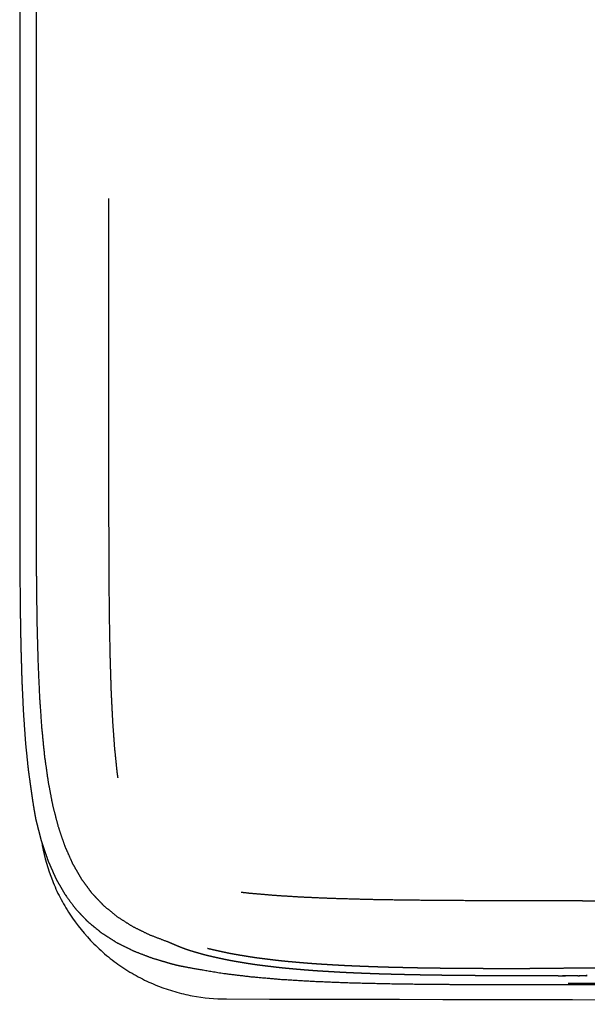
# Model space of a CAD drawing. Header units: millimetres. Extents: x -31695 to -21550, y -3481 to 7253.
# Tile 549 of 656: x -30212 to -30055, y 4725 to 4998. Entities that reach past the tile are written whole.
import ezdxf

# ---------------------------------------------------------------- set-up
doc = ezdxf.new("R2010")
doc.units = ezdxf.units.MM
doc.layers.add('2d', color=7, linetype='Continuous', true_color=0x000000)

msp = doc.modelspace()

# ---------------------------------------------------------------- linework, layer by layer
at = {"layer": '2d'}
for points, degree, knots in [([(-30195.22, 5561.54), (-30196.07, 5560.54), (-30198.26, 5557.23), (-30199.72, 5555.06), (-30200.99, 5552.68), (-30202.26, 5550.31), (-30203.35, 5547.71), (-30204.44, 5545.11), (-30205.36, 5542.27), (-30206.28, 5539.42), (-30207.04, 5536.33), (-30207.81, 5533.23), (-30207.73, 5533.17), (-30207.66, 5533.1), (-30208.28, 5529.74), (-30208.91, 5526.37), (-30209.41, 5522.72), (-30209.92, 5519.07), (-30210.31, 5515.11), (-30210.7, 5511.16), (-30210.99, 5506.89), (-30211.28, 5502.62), (-30211.49, 5498.02), (-30211.7, 5493.42), (-30211.84, 5488.47), (-30211.99, 5483.52), (-30212.07, 5478.21), (-30212.15, 5472.9), (-30212.2, 5467.21), (-30212.24, 5461.53), (-30212.26, 5455.45), (-30212.27, 5449.37), (-30212.27, 5442.88), (-30212.27, 5436.4), (-30212.27, 5429.5), (-30212.27, 5422.6), (-30212.27, 5415.3), (-30212.27, 5408), (-30212.27, 5400.34), (-30212.27, 5392.67), (-30212.27, 5384.67), (-30212.27, 5376.67), (-30212.27, 5368.35), (-30212.27, 5360.03), (-30212.27, 5351.43), (-30212.27, 5342.83), (-30212.27, 5333.97), (-30212.27, 5325.11), (-30212.27, 5316.02), (-30212.27, 5306.93), (-30212.27, 5297.64), (-30212.27, 5288.34), (-30212.27, 5278.87), (-30212.27, 5269.41), (-30212.27, 5259.79), (-30212.27, 5250.17), (-30212.27, 5240.44), (-30212.27, 5230.7), (-30212.27, 5220.87), (-30212.27, 5211.04), (-30212.27, 5201.14), (-30212.27, 5191.25), (-30212.27, 5181.31), (-30212.27, 5171.38), (-30212.27, 5161.43), (-30212.27, 5151.49), (-30212.27, 5141.56), (-30212.27, 5131.63), (-30212.27, 5121.74), (-30212.27, 5111.85), (-30212.27, 5102.03), (-30212.27, 5092.21), (-30212.27, 5082.48), (-30212.27, 5072.74), (-30212.27, 5063.12), (-30212.27, 5053.51), (-30212.27, 5044.02), (-30212.27, 5034.54), (-30212.27, 5025.23), (-30212.27, 5015.91), (-30212.27, 5006.78), (-30212.27, 4997.64), (-30212.27, 4988.72), (-30212.27, 4979.8), (-30212.27, 4971.12), (-30212.27, 4962.44), (-30212.27, 4954.01), (-30212.27, 4945.59), (-30212.27, 4937.45), (-30212.27, 4929.31), (-30212.27, 4921.47), (-30212.27, 4913.64), (-30212.27, 4906.14), (-30212.27, 4898.64), (-30212.27, 4891.5), (-30212.27, 4884.36), (-30212.27, 4877.6), (-30212.27, 4870.84), (-30212.27, 4864.48), (-30212.27, 4858.12), (-30212.26, 4852.15), (-30212.24, 4846.18), (-30212.2, 4840.6), (-30212.15, 4835.01), (-30212.07, 4829.79), (-30211.98, 4824.57), (-30211.84, 4819.71), (-30211.7, 4814.85), (-30211.49, 4810.33), (-30211.28, 4805.81), (-30210.99, 4801.63), (-30210.7, 4797.44), (-30210.31, 4793.57), (-30209.91, 4789.71), (-30209.41, 4786.14), (-30208.44, 4779.18), (-30207.81, 4775.91), (-30207.04, 4772.93), (-30206.27, 4769.94), (-30205.35, 4767.23), (-30204.43, 4764.51), (-30203.34, 4762.05), (-30202.26, 4759.59), (-30200.99, 4757.38), (-30199.72, 4755.16), (-30198.25, 4753.18), (-30196.79, 4751.2), (-30195.12, 4749.43), (-30193.44, 4747.67), (-30191.55, 4746.11), (-30189.65, 4744.56), (-30187.52, 4743.2), (-30185.38, 4741.83), (-30183, 4740.65), (-30180.62, 4739.47), (-30177.97, 4738.46), (-30175.32, 4737.45), (-30172.4, 4736.6), (-30169.47, 4735.74), (-30166.26, 4735.03), (-30155.86, 4733.29), (-30152.02, 4732.83), (-30148.18, 4732.36), (-30144.01, 4732), (-30139.84, 4731.63), (-30135.32, 4731.36), (-30130.8, 4731.09), (-30125.92, 4730.89), (-30121.04, 4730.7), (-30115.79, 4730.57), (-30110.54, 4730.44), (-30104.9, 4730.36), (-30099.26, 4730.28), (-30093.22, 4730.24), (-30087.18, 4730.2), (-30080.72, 4730.18), (-30074.27, 4730.17), (-30067.38, 4730.17), (-30060.5, 4730.17), (-30053.18, 4730.17), (-30045.86, 4730.17), (-30038.13, 4730.17), (-30030.41, 4730.17), (-30022.3, 4730.17), (-30014.2, 4730.17), (-30005.76, 4730.17), (-29997.31, 4730.17), (-29988.56, 4730.17), (-29979.8, 4730.17), (-29970.78, 4730.17), (-29961.75, 4730.17), (-29952.47, 4730.17), (-29943.2, 4730.18), (-29933.72, 4730.18), (-29924.24, 4730.18), (-29914.59, 4730.18), (-29904.93, 4730.18), (-29895.14, 4730.18), (-29885.34, 4730.18), (-29875.43, 4730.18), (-29865.53, 4730.18), (-29855.55, 4730.18), (-29845.56, 4730.18), (-29835.54, 4730.18), (-29825.52, 4730.18), (-29815.49, 4730.18), (-29805.46, 4730.18), (-29795.45, 4730.18), (-29785.44, 4730.18), (-29775.49, 4730.18), (-29765.54, 4730.18), (-29755.68, 4730.18), (-29745.82, 4730.18), (-29736.07, 4730.18), (-29726.32, 4730.18), (-29716.69, 4730.18), (-29707.06, 4730.18), (-29697.57, 4730.18), (-29688.08, 4730.18), (-29678.75, 4730.18), (-29669.42, 4730.18), (-29660.26, 4730.18), (-29651.1, 4730.18), (-29642.13, 4730.18), (-29633.16, 4730.18), (-29624.39, 4730.18), (-29615.63, 4730.18), (-29607.08, 4730.18), (-29598.54, 4730.18), (-29590.23, 4730.17), (-29581.92, 4730.17), (-29573.87, 4730.17), (-29565.81, 4730.17), (-29558.03, 4730.17), (-29550.25, 4730.17), (-29542.75, 4730.17), (-29535.25, 4730.17), (-29528.05, 4730.17), (-29520.86, 4730.17), (-29515.06, 4730.17), (-29509.27, 4730.17)], 2, [-72.510158, -72.510158, -72.510158, -72, -70, -70, -69, -69, -68, -68, -67, -67, -66, -66, -65, -65, -64, -64, -63, -63, -62, -62, -61, -61, -60, -60, -59, -59, -58, -58, -57, -57, -56, -56, -55, -55, -54, -54, -53, -53, -52, -52, -51, -51, -50, -50, -49, -49, -48, -48, -47, -47, -46, -46, -45, -45, -44, -44, -43, -43, -42, -42, -41, -41, -40, -40, -39, -39, -38, -38, -37, -37, -36, -36, -35, -35, -34, -34, -33, -33, -32, -32, -31, -31, -30, -30, -29, -29, -28, -28, -27, -27, -26, -26, -25, -25, -24, -24, -23, -23, -22, -22, -21, -21, -20, -20, -19, -19, -18, -18, -17, -17, -16, -16, -15, -15, -14, -12, -12, -11, -11, -10, -10, -9, -9, -8, -8, -7, -7, -6, -6, -5, -5, -4, -4, -3, -3, -2, -2, -1, 0.25, 2, 2, 3, 3, 4, 4, 5, 5, 6, 6, 7, 7, 8, 8, 9, 9, 10, 10, 11, 11, 12, 12, 13, 13, 14, 14, 15, 15, 16, 16, 17, 17, 18, 18, 19, 19, 20, 20, 21, 21, 22, 22, 23, 23, 24, 24, 25, 25, 26, 26, 27, 27, 28, 28, 29, 29, 30, 30, 31, 31, 32, 32, 33, 33, 34, 34, 35, 35, 36, 36, 37, 37, 38, 38, 39, 39, 40, 40, 41, 41, 41.842249, 41.842249, 41.842249]), ([(-30207.74, 5153.78), (-30207.74, 5143.94), (-30207.74, 5134.11), (-30207.74, 5124.3), (-30207.74, 5114.49), (-30207.74, 5104.74), (-30207.74, 5094.99), (-30207.74, 5085.32), (-30207.74, 5075.65), (-30207.74, 5066.08), (-30207.74, 5056.51), (-30207.74, 5047.08), (-30207.74, 5037.64), (-30207.74, 5028.36), (-30207.74, 5019.08), (-30207.74, 5009.98), (-30207.74, 5000.88), (-30207.74, 4991.99), (-30207.74, 4983.09), (-30207.74, 4974.43), (-30207.74, 4965.77), (-30207.74, 4957.36), (-30207.74, 4948.96), (-30207.74, 4940.83), (-30207.74, 4932.71), (-30207.74, 4924.89), (-30207.74, 4917.07), (-30207.75, 4909.59), (-30207.75, 4902.1), (-30207.75, 4894.98), (-30207.75, 4887.85), (-30207.75, 4881.1), (-30207.75, 4874.36)], 2, [16, 16, 16, 17, 17, 18, 18, 19, 19, 20, 20, 21, 21, 22, 22, 23, 23, 24, 24, 25, 25, 26, 26, 27, 27, 28, 28, 29, 29, 30, 30, 31, 31, 32, 32, 32]), ([(-30187.53, 4875.48), (-30187.53, 4882.22), (-30187.53, 4888.96), (-30187.53, 4896.08), (-30187.53, 4903.21), (-30187.53, 4910.69), (-30187.53, 4918.17), (-30187.53, 4925.98), (-30187.53, 4933.79), (-30187.53, 4941.02), (-30187.53, 4948.26)], 2, [16, 16, 16, 17, 17, 18, 18, 19, 19, 20, 20, 20.89091, 20.89091, 20.89091]), ([(-30207.75, 4874.36), (-30207.75, 4868.02), (-30207.75, 4861.67), (-30207.73, 4855.72), (-30207.71, 4849.78), (-30207.67, 4844.21), (-30207.63, 4838.64), (-30207.54, 4833.45), (-30207.46, 4828.25), (-30207.32, 4823.41), (-30207.18, 4818.58), (-30206.97, 4814.08), (-30206.77, 4809.59), (-30206.48, 4805.43), (-30206.18, 4801.26), (-30205.8, 4797.42), (-30205.41, 4793.58), (-30204.91, 4790.04), (-30204.41, 4786.51), (-30203.79, 4783.26), (-30203.17, 4780.02), (-30202.41, 4777.06), (-30201.65, 4774.1), (-30200.74, 4771.41), (-30199.83, 4768.71), (-30198.75, 4766.28), (-30197.68, 4763.84), (-30196.42, 4761.65), (-30195.16, 4759.45), (-30193.71, 4757.49), (-30192.27, 4755.53), (-30190.61, 4753.78), (-30188.95, 4752.04)], 2, [0, 0, 0, 1, 1, 2, 2, 3, 3, 4, 4, 5, 5, 6, 6, 7, 7, 8, 8, 9, 9, 10, 10, 11, 11, 12, 12, 13, 13, 14, 14, 15, 15, 16, 16, 16]), ([(-30185.02, 4787.58), (-30185.14, 4788.47), (-30185.27, 4789.36), (-30185.6, 4792.66), (-30185.94, 4795.95), (-30186.2, 4799.6), (-30186.46, 4803.25), (-30186.66, 4807.26), (-30186.86, 4811.27), (-30187, 4815.66), (-30187.14, 4820.05), (-30187.24, 4824.81), (-30187.33, 4829.57), (-30187.39, 4834.72), (-30187.45, 4839.87), (-30187.48, 4845.41), (-30187.51, 4850.94), (-30187.52, 4856.88), (-30187.53, 4862.81), (-30187.53, 4869.15), (-30187.53, 4875.48)], 2, [6.697592, 6.697592, 6.697592, 7, 7, 8, 8, 9, 9, 10, 10, 11, 11, 12, 12, 13, 13, 14, 14, 15, 15, 16, 16, 16]), ([(-30206.17, 4769.64), (-30206.12, 4769.33), (-30206.07, 4769.03), (-30206.01, 4768.73), (-30205.4, 4765.43), (-30204.47, 4762.18), (-30203.23, 4759.06), (-30202.59, 4757.45), (-30201.88, 4755.86), (-30201.08, 4754.32), (-30200.27, 4752.76), (-30199.38, 4751.23), (-30198.42, 4749.75), (-30196.47, 4746.76), (-30194.2, 4743.97), (-30191.68, 4741.45), (-30190.42, 4740.18), (-30189.08, 4738.98), (-30187.7, 4737.85), (-30186.31, 4736.72), (-30184.87, 4735.67), (-30183.38, 4734.69), (-30181.91, 4733.73), (-30180.39, 4732.83), (-30178.82, 4732.02), (-30177.28, 4731.22), (-30175.7, 4730.5), (-30174.09, 4729.86), (-30172.51, 4729.23), (-30170.9, 4728.68), (-30169.27, 4728.21), (-30167.67, 4727.75), (-30166.06, 4727.37), (-30164.43, 4727.06), (-30161.31, 4726.48), (-30158.14, 4726.19), (-30154.98, 4726.18)], 3, [8.594402, 8.594402, 8.594402, 8.594402, 9.518398, 9.518398, 9.518398, 19.608749, 19.608749, 19.608749, 24.816972, 24.816972, 24.816972, 30.107234, 30.107234, 30.107234, 40.842768, 40.842768, 40.842768, 46.217849, 46.217849, 46.217849, 51.564298, 51.564298, 51.564298, 56.854563, 56.854563, 56.854563, 62.06267, 62.06267, 62.06267, 67.16514, 67.16514, 67.16514, 72.141405, 72.141405, 72.141405, 81.659678, 81.659678, 81.659678, 81.659678]), ([(-30206.17, 4769.64), (-30206.12, 4769.33), (-30206.07, 4769.03), (-30206.01, 4768.73), (-30205.4, 4765.43), (-30204.47, 4762.18), (-30203.23, 4759.06), (-30202.59, 4757.45), (-30201.88, 4755.86), (-30201.08, 4754.32), (-30200.27, 4752.76), (-30199.38, 4751.23), (-30198.42, 4749.75), (-30196.47, 4746.76), (-30194.2, 4743.97), (-30191.68, 4741.45), (-30190.42, 4740.18), (-30189.08, 4738.98), (-30187.7, 4737.85), (-30186.31, 4736.72), (-30184.87, 4735.67), (-30183.38, 4734.69), (-30181.91, 4733.73), (-30180.39, 4732.83), (-30178.82, 4732.02), (-30177.28, 4731.22), (-30175.7, 4730.5), (-30174.09, 4729.86), (-30172.51, 4729.23), (-30170.9, 4728.68), (-30169.27, 4728.21), (-30167.67, 4727.75), (-30166.06, 4727.37), (-30164.43, 4727.06), (-30161.31, 4726.48), (-30158.14, 4726.19), (-30154.98, 4726.18)], 3, [8.594402, 8.594402, 8.594402, 8.594402, 9.518398, 9.518398, 9.518398, 19.608749, 19.608749, 19.608749, 24.816972, 24.816972, 24.816972, 30.107234, 30.107234, 30.107234, 40.842768, 40.842768, 40.842768, 46.217849, 46.217849, 46.217849, 51.564298, 51.564298, 51.564298, 56.854563, 56.854563, 56.854563, 62.06267, 62.06267, 62.06267, 67.16514, 67.16514, 67.16514, 72.141405, 72.141405, 72.141405, 81.659678, 81.659678, 81.659678, 81.659678]), ([(-30056.26, 4753.4), (-30063.07, 4753.41), (-30069.88, 4753.41), (-30076.26, 4753.42), (-30082.64, 4753.43), (-30088.6, 4753.45), (-30094.55, 4753.48), (-30100.09, 4753.54), (-30105.62, 4753.59), (-30110.74, 4753.68), (-30115.87, 4753.76), (-30120.58, 4753.9), (-30125.3, 4754.03), (-30129.62, 4754.21), (-30133.93, 4754.4), (-30137.86, 4754.64), (-30141.78, 4754.89), (-30145.32, 4755.2), (-30148.86, 4755.51), (-30149.88, 4755.63), (-30150.89, 4755.75)], 2, [0, 0, 0, 1, 1, 2, 2, 3, 3, 4, 4, 5, 5, 6, 6, 7, 7, 8, 8, 9, 9, 9.320904, 9.320904, 9.320904]), ([(-30171.08, 4741.95), (-30173.67, 4742.94), (-30176.26, 4743.93), (-30178.62, 4745.1), (-30180.98, 4746.26), (-30183.09, 4747.61), (-30185.2, 4748.96), (-30187.08, 4750.5), (-30188.95, 4752.04)], 2, [12.012257, 12.012257, 12.012257, 13, 13, 14, 14, 15, 15, 16, 16, 16]), ([(-30056.26, 4753.4), (-30049.01, 4753.4), (-30041.76, 4753.4), (-30034.11, 4753.4), (-30026.46, 4753.4), (-30018.44, 4753.4), (-30010.41, 4753.41), (-30003.17, 4753.41), (-29995.92, 4753.41)], 2, [16, 16, 16, 17, 17, 18, 18, 19, 19, 19.866246, 19.866246, 19.866246]), ([(-30063.04, 4732.58), (-30063.25, 4732.58), (-30063.46, 4732.58), (-30063.67, 4732.58), (-30063.88, 4732.58), (-30064.09, 4732.58), (-30064.3, 4732.57), (-30064.51, 4732.57), (-30064.72, 4732.57), (-30064.93, 4732.57), (-30065.13, 4732.57), (-30065.34, 4732.57), (-30065.55, 4732.57), (-30065.76, 4732.57), (-30065.96, 4732.57), (-30066.17, 4732.57), (-30066.38, 4732.57), (-30066.58, 4732.57), (-30066.79, 4732.57), (-30066.99, 4732.57), (-30067.2, 4732.57), (-30067.4, 4732.57), (-30067.61, 4732.57), (-30067.81, 4732.57), (-30068.01, 4732.57), (-30068.22, 4732.57), (-30068.42, 4732.57), (-30068.63, 4732.57), (-30068.83, 4732.57), (-30069.03, 4732.57), (-30069.24, 4732.57), (-30069.44, 4732.58), (-30069.64, 4732.58), (-30069.85, 4732.58), (-30070.05, 4732.58), (-30070.25, 4732.58), (-30070.46, 4732.58), (-30070.66, 4732.58), (-30070.86, 4732.58), (-30071.06, 4732.58), (-30071.27, 4732.58), (-30071.47, 4732.58), (-30071.67, 4732.58), (-30071.87, 4732.58), (-30072.07, 4732.58), (-30072.27, 4732.58), (-30072.47, 4732.58), (-30072.67, 4732.58), (-30072.87, 4732.58), (-30073.07, 4732.58), (-30073.27, 4732.58), (-30073.47, 4732.58), (-30073.67, 4732.58), (-30073.87, 4732.58), (-30074.06, 4732.58), (-30074.26, 4732.58), (-30074.46, 4732.58), (-30074.66, 4732.58), (-30074.85, 4732.58), (-30075.05, 4732.59), (-30075.25, 4732.59), (-30075.45, 4732.59), (-30075.64, 4732.59), (-30075.84, 4732.59), (-30076.04, 4732.59), (-30076.24, 4732.59), (-30076.44, 4732.59), (-30076.64, 4732.59), (-30076.85, 4732.59), (-30077.06, 4732.59), (-30077.28, 4732.59), (-30077.5, 4732.59), (-30077.73, 4732.59), (-30077.97, 4732.59), (-30078.21, 4732.6), (-30078.46, 4732.6), (-30078.72, 4732.6), (-30078.99, 4732.6), (-30079.27, 4732.6), (-30079.57, 4732.6), (-30079.86, 4732.6), (-30080.18, 4732.61), (-30080.49, 4732.61), (-30080.83, 4732.61), (-30081.16, 4732.61), (-30081.5, 4732.61), (-30081.85, 4732.62), (-30082.21, 4732.62), (-30082.57, 4732.62), (-30082.93, 4732.62), (-30083.3, 4732.63), (-30083.67, 4732.63), (-30084.04, 4732.63), (-30084.42, 4732.63), (-30084.79, 4732.64), (-30085.16, 4732.64), (-30085.54, 4732.64), (-30085.91, 4732.64), (-30086.29, 4732.65), (-30086.66, 4732.65), (-30087.04, 4732.65), (-30087.41, 4732.65), (-30087.78, 4732.66), (-30088.15, 4732.66), (-30088.52, 4732.66), (-30088.89, 4732.66), (-30089.26, 4732.67), (-30089.63, 4732.67), (-30089.99, 4732.67), (-30090.36, 4732.68), (-30090.72, 4732.68), (-30091.08, 4732.69), (-30091.44, 4732.69), (-30091.8, 4732.69), (-30092.16, 4732.7), (-30092.52, 4732.7), (-30092.87, 4732.71), (-30093.23, 4732.71), (-30093.58, 4732.71), (-30093.93, 4732.72), (-30094.28, 4732.72), (-30094.64, 4732.73), (-30094.99, 4732.73), (-30095.34, 4732.74), (-30095.69, 4732.74), (-30096.04, 4732.75), (-30096.39, 4732.75), (-30096.74, 4732.76), (-30097.09, 4732.76), (-30097.44, 4732.77), (-30097.79, 4732.77), (-30098.14, 4732.78), (-30098.49, 4732.78), (-30098.83, 4732.79), (-30099.18, 4732.79), (-30099.53, 4732.8), (-30099.87, 4732.8), (-30100.22, 4732.81), (-30100.56, 4732.82), (-30100.91, 4732.82), (-30101.25, 4732.83), (-30101.59, 4732.83), (-30101.93, 4732.84), (-30102.26, 4732.85), (-30102.6, 4732.85), (-30102.93, 4732.86), (-30103.27, 4732.87), (-30103.6, 4732.87), (-30103.93, 4732.88), (-30104.26, 4732.89), (-30104.59, 4732.9), (-30104.92, 4732.9), (-30105.25, 4732.91), (-30105.58, 4732.92), (-30105.9, 4732.93), (-30106.23, 4732.94), (-30106.56, 4732.94), (-30106.88, 4732.95), (-30107.21, 4732.96), (-30107.54, 4732.97), (-30107.86, 4732.98), (-30108.19, 4732.98), (-30108.51, 4732.99), (-30108.84, 4733), (-30109.16, 4733.01), (-30109.49, 4733.02), (-30109.81, 4733.03), (-30110.14, 4733.04), (-30110.46, 4733.04), (-30110.78, 4733.05), (-30111.1, 4733.06), (-30111.42, 4733.07), (-30111.74, 4733.08), (-30112.05, 4733.09), (-30112.37, 4733.1), (-30112.68, 4733.11), (-30113, 4733.12), (-30113.31, 4733.13), (-30113.62, 4733.14), (-30113.93, 4733.15), (-30114.24, 4733.17), (-30114.54, 4733.18), (-30114.85, 4733.19), (-30115.16, 4733.2), (-30115.46, 4733.21), (-30115.76, 4733.22), (-30116.07, 4733.24), (-30116.37, 4733.25), (-30116.68, 4733.26), (-30116.98, 4733.27), (-30117.28, 4733.28), (-30117.59, 4733.3), (-30117.89, 4733.31), (-30118.19, 4733.32), (-30118.5, 4733.33), (-30118.8, 4733.35), (-30119.1, 4733.36), (-30119.4, 4733.37), (-30119.7, 4733.38), (-30120, 4733.4), (-30120.3, 4733.41), (-30120.6, 4733.42), (-30120.9, 4733.44), (-30121.2, 4733.45), (-30121.49, 4733.46), (-30121.79, 4733.48), (-30122.08, 4733.49), (-30122.37, 4733.51), (-30122.66, 4733.52), (-30122.95, 4733.54), (-30123.24, 4733.55), (-30123.53, 4733.57), (-30123.81, 4733.58), (-30124.1, 4733.6), (-30124.38, 4733.62), (-30124.66, 4733.63), (-30124.95, 4733.65), (-30125.23, 4733.67), (-30125.51, 4733.68), (-30125.79, 4733.7), (-30126.08, 4733.72), (-30126.36, 4733.73), (-30126.64, 4733.75), (-30126.92, 4733.77), (-30127.2, 4733.78), (-30127.48, 4733.8), (-30127.76, 4733.82), (-30128.04, 4733.84), (-30128.32, 4733.85), (-30128.6, 4733.87), (-30128.88, 4733.89), (-30129.16, 4733.91), (-30129.44, 4733.92), (-30129.72, 4733.94), (-30129.99, 4733.96), (-30130.27, 4733.98), (-30130.54, 4734), (-30130.81, 4734.02), (-30131.09, 4734.04), (-30131.36, 4734.06), (-30131.63, 4734.08), (-30131.89, 4734.1), (-30132.16, 4734.12), (-30132.42, 4734.14), (-30132.69, 4734.16), (-30132.95, 4734.18), (-30133.22, 4734.2), (-30133.48, 4734.23), (-30133.74, 4734.25), (-30134, 4734.27), (-30134.26, 4734.29), (-30134.52, 4734.32), (-30134.78, 4734.34), (-30135.04, 4734.36), (-30135.3, 4734.38), (-30135.56, 4734.41), (-30135.83, 4734.43), (-30136.09, 4734.45), (-30136.35, 4734.47), (-30136.61, 4734.5), (-30136.86, 4734.52), (-30137.12, 4734.54), (-30137.38, 4734.57), (-30137.64, 4734.59), (-30137.9, 4734.62), (-30138.15, 4734.64), (-30138.41, 4734.66), (-30138.66, 4734.69), (-30138.92, 4734.71), (-30139.17, 4734.74), (-30139.42, 4734.76), (-30139.67, 4734.79), (-30139.92, 4734.82), (-30140.16, 4734.84), (-30140.41, 4734.87), (-30140.65, 4734.9), (-30140.9, 4734.93), (-30141.14, 4734.95), (-30141.39, 4734.98), (-30141.63, 4735.01), (-30141.87, 4735.04), (-30142.11, 4735.07), (-30142.35, 4735.1), (-30142.59, 4735.13), (-30142.83, 4735.16), (-30143.07, 4735.18), (-30143.31, 4735.21), (-30143.55, 4735.24), (-30143.79, 4735.27), (-30144.03, 4735.3), (-30144.27, 4735.33), (-30144.51, 4735.36), (-30144.75, 4735.39), (-30144.99, 4735.42), (-30145.23, 4735.45), (-30145.47, 4735.48), (-30145.7, 4735.51), (-30145.94, 4735.54), (-30146.18, 4735.57), (-30146.41, 4735.6), (-30146.64, 4735.64), (-30146.88, 4735.67), (-30147.11, 4735.7), (-30147.34, 4735.73), (-30147.57, 4735.77), (-30147.79, 4735.8), (-30148.02, 4735.84), (-30148.24, 4735.87), (-30148.47, 4735.91), (-30148.69, 4735.94), (-30148.92, 4735.98), (-30149.14, 4736.01), (-30149.36, 4736.05), (-30149.58, 4736.08), (-30149.81, 4736.12), (-30150.03, 4736.16), (-30150.25, 4736.19), (-30150.47, 4736.23), (-30150.69, 4736.27), (-30150.91, 4736.3), (-30151.13, 4736.34), (-30151.35, 4736.38), (-30151.57, 4736.41), (-30151.79, 4736.45), (-30152.01, 4736.49), (-30152.23, 4736.52), (-30152.45, 4736.56), (-30152.67, 4736.6), (-30152.89, 4736.64), (-30153.11, 4736.68), (-30153.32, 4736.72), (-30153.54, 4736.75), (-30153.76, 4736.79), (-30153.97, 4736.83), (-30154.18, 4736.87), (-30154.39, 4736.92), (-30154.6, 4736.96), (-30154.81, 4737), (-30155.02, 4737.04), (-30155.23, 4737.08), (-30155.43, 4737.13), (-30155.64, 4737.17), (-30155.84, 4737.21), (-30156.05, 4737.26), (-30156.25, 4737.3), (-30156.45, 4737.35), (-30156.66, 4737.39), (-30156.86, 4737.44), (-30157.06, 4737.48), (-30157.27, 4737.53), (-30157.47, 4737.57), (-30157.67, 4737.62), (-30157.87, 4737.66), (-30158.08, 4737.71), (-30158.28, 4737.75), (-30158.48, 4737.8), (-30158.68, 4737.84), (-30158.89, 4737.89), (-30159.09, 4737.93), (-30159.29, 4737.98), (-30159.49, 4738.03), (-30159.69, 4738.07), (-30159.88, 4738.12), (-30160.08, 4738.17), (-30160.28, 4738.22), (-30160.47, 4738.27), (-30160.67, 4738.31), (-30160.86, 4738.36), (-30161.05, 4738.41), (-30161.24, 4738.46), (-30161.43, 4738.51), (-30161.62, 4738.57), (-30161.8, 4738.62), (-30161.99, 4738.67), (-30162.18, 4738.72), (-30162.36, 4738.78), (-30162.55, 4738.83), (-30162.73, 4738.88), (-30162.92, 4738.94), (-30163.11, 4738.99), (-30163.29, 4739.04), (-30163.48, 4739.1), (-30163.66, 4739.15), (-30163.85, 4739.21), (-30164.04, 4739.26), (-30164.23, 4739.32), (-30164.42, 4739.38), (-30164.62, 4739.44), (-30164.81, 4739.49), (-30165.01, 4739.56), (-30165.21, 4739.62), (-30165.42, 4739.69), (-30165.63, 4739.76), (-30165.85, 4739.83), (-30166.07, 4739.91), (-30166.31, 4739.99), (-30166.54, 4740.07), (-30166.78, 4740.17), (-30167.03, 4740.26), (-30167.29, 4740.36), (-30167.55, 4740.46), (-30167.82, 4740.57), (-30168.1, 4740.68), (-30168.38, 4740.8), (-30168.67, 4740.92), (-30168.97, 4741.04), (-30169.26, 4741.17), (-30169.57, 4741.3), (-30169.87, 4741.43), (-30170.18, 4741.56), (-30170.5, 4741.69), (-30170.79, 4741.82), (-30171.08, 4741.95)], 2, [0, 0, 0, 1, 1, 2, 2, 3, 3, 4, 4, 5, 5, 6, 6, 7, 7, 8, 8, 9, 9, 10, 10, 11, 11, 12, 12, 13, 13, 14, 14, 15, 15, 16, 16, 17, 17, 18, 18, 19, 19, 20, 20, 21, 21, 22, 22, 23, 23, 24, 24, 25, 25, 26, 26, 27, 27, 28, 28, 29, 29, 30, 30, 31, 31, 32, 32, 33, 33, 34, 34, 35, 35, 36, 36, 37, 37, 38, 38, 39, 39, 40, 40, 41, 41, 42, 42, 43, 43, 44, 44, 45, 45, 46, 46, 47, 47, 48, 48, 49, 49, 50, 50, 51, 51, 52, 52, 53, 53, 54, 54, 55, 55, 56, 56, 57, 57, 58, 58, 59, 59, 60, 60, 61, 61, 62, 62, 63, 63, 64, 64, 65, 65, 66, 66, 67, 67, 68, 68, 69, 69, 70, 70, 71, 71, 72, 72, 73, 73, 74, 74, 75, 75, 76, 76, 77, 77, 78, 78, 79, 79, 80, 80, 81, 81, 82, 82, 83, 83, 84, 84, 85, 85, 86, 86, 87, 87, 88, 88, 89, 89, 90, 90, 91, 91, 92, 92, 93, 93, 94, 94, 95, 95, 96, 96, 97, 97, 98, 98, 99, 99, 100, 100, 101, 101, 102, 102, 103, 103, 104, 104, 105, 105, 106, 106, 107, 107, 108, 108, 109, 109, 110, 110, 111, 111, 112, 112, 113, 113, 114, 114, 115, 115, 116, 116, 117, 117, 118, 118, 119, 119, 120, 120, 121, 121, 122, 122, 123, 123, 124, 124, 125, 125, 126, 126, 127, 127, 128, 128, 129, 129, 130, 130, 131, 131, 132, 132, 133, 133, 134, 134, 135, 135, 136, 136, 137, 137, 138, 138, 139, 139, 140, 140, 141, 141, 142, 142, 143, 143, 144, 144, 145, 145, 146, 146, 147, 147, 148, 148, 149, 149, 150, 150, 151, 151, 152, 152, 153, 153, 154, 154, 155, 155, 156, 156, 157, 157, 158, 158, 159, 159, 160, 160, 161, 161, 162, 162, 163, 163, 164, 164, 165, 165, 166, 166, 167, 167, 168, 168, 169, 169, 170, 170, 171, 171, 172, 172, 173, 173, 174, 174, 175, 175, 176, 176, 177, 177, 178, 178, 179, 179, 180, 180, 181, 181, 182, 182, 183, 183, 184, 184, 185, 185, 186, 186, 187, 187, 188, 188, 189, 189, 190, 190, 191, 191, 192, 192, 193, 193, 194, 194, 195, 195, 196, 196, 197, 197, 198, 198, 199, 199, 200, 200, 201, 201, 202, 202, 203, 203, 204, 204, 205, 205, 205.926128, 205.926128, 205.926128]), ([(-30160.17, 4740.25), (-30159.98, 4740.2), (-30159.79, 4740.15), (-30159.6, 4740.11), (-30159.41, 4740.06), (-30159.21, 4740.02), (-30159.02, 4739.97), (-30158.82, 4739.92), (-30158.62, 4739.88), (-30158.43, 4739.83), (-30158.23, 4739.79), (-30158.03, 4739.74), (-30157.83, 4739.7), (-30157.63, 4739.65), (-30157.44, 4739.61), (-30157.24, 4739.57), (-30157.04, 4739.52)], 2, [0, 0, 0, 1, 1, 2, 2, 3, 3, 4, 4, 5, 5, 6, 6, 7, 7, 8, 8, 8]), ([(-30157.04, 4739.52), (-30156.84, 4739.48), (-30156.64, 4739.43), (-30156.44, 4739.39), (-30156.24, 4739.35), (-30156.04, 4739.3), (-30155.84, 4739.26), (-30155.64, 4739.22), (-30155.44, 4739.17), (-30155.24, 4739.13), (-30155.04, 4739.09), (-30154.83, 4739.04), (-30154.63, 4739), (-30154.42, 4738.96), (-30154.22, 4738.92), (-30154.01, 4738.88), (-30153.8, 4738.84)], 2, [0, 0, 0, 1, 1, 2, 2, 3, 3, 4, 4, 5, 5, 6, 6, 7, 7, 8, 8, 8]), ([(-30153.8, 4738.84), (-30153.59, 4738.8), (-30153.39, 4738.76), (-30153.17, 4738.72), (-30152.96, 4738.68), (-30152.75, 4738.64), (-30152.53, 4738.61), (-30152.32, 4738.57), (-30152.1, 4738.53), (-30151.89, 4738.49), (-30151.67, 4738.46), (-30151.45, 4738.42), (-30151.24, 4738.38), (-30151.02, 4738.35), (-30150.8, 4738.31), (-30150.58, 4738.28), (-30150.36, 4738.24)], 2, [0, 0, 0, 1, 1, 2, 2, 3, 3, 4, 4, 5, 5, 6, 6, 7, 7, 8, 8, 8]), ([(-30150.36, 4738.24), (-30150.15, 4738.2), (-30149.93, 4738.17), (-30149.71, 4738.13), (-30149.49, 4738.1), (-30149.27, 4738.06), (-30149.05, 4738.02), (-30148.83, 4737.99), (-30148.61, 4737.95), (-30148.39, 4737.92), (-30148.17, 4737.88), (-30147.95, 4737.85), (-30147.73, 4737.82), (-30147.5, 4737.78), (-30147.28, 4737.75), (-30147.05, 4737.72), (-30146.83, 4737.68)], 2, [0, 0, 0, 1, 1, 2, 2, 3, 3, 4, 4, 5, 5, 6, 6, 7, 7, 8, 8, 8]), ([(-30146.83, 4737.68), (-30146.6, 4737.65), (-30146.37, 4737.62), (-30146.14, 4737.59), (-30145.91, 4737.56), (-30145.67, 4737.53), (-30145.44, 4737.5), (-30145.2, 4737.47), (-30144.97, 4737.44), (-30144.73, 4737.41), (-30144.5, 4737.38), (-30144.26, 4737.35), (-30144.02, 4737.32), (-30143.78, 4737.29), (-30143.55, 4737.26), (-30143.31, 4737.23), (-30143.07, 4737.2)], 2, [0, 0, 0, 1, 1, 2, 2, 3, 3, 4, 4, 5, 5, 6, 6, 7, 7, 8, 8, 8]), ([(-30143.07, 4737.2), (-30142.83, 4737.17), (-30142.6, 4737.14), (-30142.36, 4737.12), (-30142.12, 4737.09), (-30141.88, 4737.06), (-30141.64, 4737.03), (-30141.4, 4737), (-30141.16, 4736.97), (-30140.92, 4736.95), (-30140.68, 4736.92), (-30140.44, 4736.89), (-30140.2, 4736.86), (-30139.95, 4736.84), (-30139.71, 4736.81), (-30139.46, 4736.78), (-30139.21, 4736.76)], 2, [0, 0, 0, 1, 1, 2, 2, 3, 3, 4, 4, 5, 5, 6, 6, 7, 7, 8, 8, 8]), ([(-30139.21, 4736.76), (-30138.97, 4736.73), (-30138.72, 4736.71), (-30138.46, 4736.68), (-30138.21, 4736.66), (-30137.96, 4736.63), (-30137.7, 4736.61), (-30137.45, 4736.59), (-30137.19, 4736.56), (-30136.94, 4736.54), (-30136.68, 4736.52), (-30136.42, 4736.49), (-30136.17, 4736.47), (-30135.91, 4736.45), (-30135.65, 4736.43), (-30135.39, 4736.4), (-30135.13, 4736.38)], 2, [0, 0, 0, 1, 1, 2, 2, 3, 3, 4, 4, 5, 5, 6, 6, 7, 7, 8, 8, 8]), ([(-30135.13, 4736.38), (-30134.87, 4736.36), (-30134.62, 4736.34), (-30134.36, 4736.31), (-30134.1, 4736.29), (-30133.84, 4736.27), (-30133.58, 4736.25), (-30133.32, 4736.23), (-30133.06, 4736.2), (-30132.8, 4736.18), (-30132.54, 4736.16), (-30132.27, 4736.14), (-30132.01, 4736.12), (-30131.74, 4736.1), (-30131.48, 4736.08), (-30131.21, 4736.06), (-30130.94, 4736.04)], 2, [0, 0, 0, 1, 1, 2, 2, 3, 3, 4, 4, 5, 5, 6, 6, 7, 7, 8, 8, 8]), ([(-30130.94, 4736.04), (-30130.67, 4736.02), (-30130.4, 4736), (-30130.13, 4735.98), (-30129.86, 4735.96), (-30129.58, 4735.94), (-30129.31, 4735.93), (-30129.03, 4735.91), (-30128.75, 4735.89), (-30128.47, 4735.87), (-30128.2, 4735.86), (-30127.92, 4735.84), (-30127.64, 4735.82), (-30127.36, 4735.81), (-30127.08, 4735.79), (-30126.8, 4735.77), (-30126.52, 4735.75)], 2, [0, 0, 0, 1, 1, 2, 2, 3, 3, 4, 4, 5, 5, 6, 6, 7, 7, 8, 8, 8]), ([(-30126.52, 4735.75), (-30126.24, 4735.74), (-30125.96, 4735.72), (-30125.68, 4735.7), (-30125.4, 4735.69), (-30125.12, 4735.67), (-30124.84, 4735.65), (-30124.56, 4735.64), (-30124.27, 4735.62), (-30123.99, 4735.61), (-30123.71, 4735.59), (-30123.42, 4735.57), (-30123.14, 4735.56), (-30122.85, 4735.54), (-30122.56, 4735.53), (-30122.27, 4735.51), (-30121.98, 4735.5)], 2, [0, 0, 0, 1, 1, 2, 2, 3, 3, 4, 4, 5, 5, 6, 6, 7, 7, 8, 8, 8]), ([(-30121.98, 4735.5), (-30121.69, 4735.49), (-30121.4, 4735.47), (-30121.1, 4735.46), (-30120.81, 4735.44), (-30120.51, 4735.43), (-30120.21, 4735.42), (-30119.92, 4735.41), (-30119.62, 4735.39), (-30119.32, 4735.38), (-30119.02, 4735.37), (-30118.71, 4735.36), (-30118.41, 4735.34), (-30118.11, 4735.33), (-30117.81, 4735.32), (-30117.51, 4735.31), (-30117.2, 4735.3)], 2, [0, 0, 0, 1, 1, 2, 2, 3, 3, 4, 4, 5, 5, 6, 6, 7, 7, 8, 8, 8]), ([(-30117.2, 4735.3), (-30116.9, 4735.28), (-30116.6, 4735.27), (-30116.3, 4735.26), (-30115.99, 4735.25), (-30115.69, 4735.24), (-30115.39, 4735.22), (-30115.08, 4735.21), (-30114.78, 4735.2), (-30114.47, 4735.19), (-30114.17, 4735.18), (-30113.86, 4735.17), (-30113.55, 4735.16), (-30113.24, 4735.15), (-30112.93, 4735.14), (-30112.62, 4735.13), (-30112.31, 4735.12)], 2, [0, 0, 0, 1, 1, 2, 2, 3, 3, 4, 4, 5, 5, 6, 6, 7, 7, 8, 8, 8]), ([(-30112.31, 4735.12), (-30111.99, 4735.11), (-30111.68, 4735.1), (-30111.36, 4735.09), (-30111.04, 4735.08), (-30110.72, 4735.07), (-30110.4, 4735.06), (-30110.08, 4735.05), (-30109.76, 4735.04), (-30109.43, 4735.04), (-30109.11, 4735.03), (-30108.79, 4735.02), (-30108.46, 4735.01), (-30108.14, 4735), (-30107.81, 4735), (-30107.49, 4734.99), (-30107.16, 4734.98)], 2, [0, 0, 0, 1, 1, 2, 2, 3, 3, 4, 4, 5, 5, 6, 6, 7, 7, 8, 8, 8]), ([(-30107.16, 4734.98), (-30106.84, 4734.97), (-30106.51, 4734.96), (-30106.18, 4734.96), (-30105.86, 4734.95), (-30105.53, 4734.94), (-30105.21, 4734.93), (-30104.88, 4734.93), (-30104.55, 4734.92), (-30104.22, 4734.91), (-30103.89, 4734.9), (-30103.56, 4734.9), (-30103.23, 4734.89), (-30102.9, 4734.88), (-30102.56, 4734.88), (-30102.23, 4734.87), (-30101.89, 4734.86)], 2, [0, 0, 0, 1, 1, 2, 2, 3, 3, 4, 4, 5, 5, 6, 6, 7, 7, 8, 8, 8]), ([(-30101.89, 4734.86), (-30101.55, 4734.86), (-30101.21, 4734.85), (-30100.87, 4734.85), (-30100.53, 4734.84), (-30100.19, 4734.83), (-30099.84, 4734.83), (-30099.5, 4734.82), (-30099.15, 4734.82), (-30098.8, 4734.81), (-30098.46, 4734.81), (-30098.11, 4734.8), (-30097.76, 4734.8), (-30097.41, 4734.8), (-30097.06, 4734.79), (-30096.71, 4734.79), (-30096.36, 4734.78)], 2, [0, 0, 0, 1, 1, 2, 2, 3, 3, 4, 4, 5, 5, 6, 6, 7, 7, 8, 8, 8]), ([(-30096.36, 4734.78), (-30096.01, 4734.78), (-30095.66, 4734.77), (-30095.31, 4734.77), (-30094.96, 4734.76), (-30094.61, 4734.76), (-30094.26, 4734.76), (-30093.91, 4734.75), (-30093.56, 4734.75), (-30093.2, 4734.74), (-30092.85, 4734.74), (-30092.49, 4734.74), (-30092.14, 4734.73), (-30091.78, 4734.73), (-30091.42, 4734.72), (-30091.06, 4734.72), (-30090.7, 4734.72)], 2, [0, 0, 0, 1, 1, 2, 2, 3, 3, 4, 4, 5, 5, 6, 6, 7, 7, 8, 8, 8]), ([(-30090.7, 4734.72), (-30090.34, 4734.71), (-30089.98, 4734.71), (-30089.61, 4734.71), (-30089.24, 4734.71), (-30088.88, 4734.7), (-30088.51, 4734.7), (-30088.14, 4734.7), (-30087.77, 4734.7), (-30087.39, 4734.69), (-30087.02, 4734.69), (-30086.65, 4734.69), (-30086.27, 4734.69), (-30085.9, 4734.69), (-30085.53, 4734.68), (-30085.15, 4734.68), (-30084.78, 4734.68)], 2, [0, 0, 0, 1, 1, 2, 2, 3, 3, 4, 4, 5, 5, 6, 6, 7, 7, 8, 8, 8]), ([(-30084.78, 4734.68), (-30084.4, 4734.68), (-30084.03, 4734.68), (-30083.66, 4734.68), (-30083.29, 4734.67), (-30082.92, 4734.67), (-30082.56, 4734.67), (-30082.2, 4734.67), (-30081.84, 4734.67), (-30081.5, 4734.67), (-30081.15, 4734.66), (-30080.82, 4734.66), (-30080.48, 4734.66), (-30080.17, 4734.66), (-30079.85, 4734.66), (-30079.56, 4734.66), (-30079.26, 4734.66)], 2, [0, 0, 0, 1, 1, 2, 2, 3, 3, 4, 4, 5, 5, 6, 6, 7, 7, 8, 8, 8]), ([(-30079.26, 4734.66), (-30078.99, 4734.66), (-30078.71, 4734.66), (-30078.46, 4734.66), (-30078.2, 4734.66), (-30077.96, 4734.66), (-30077.72, 4734.66), (-30077.5, 4734.66), (-30077.27, 4734.66), (-30077.06, 4734.66), (-30076.84, 4734.66), (-30076.64, 4734.66), (-30076.43, 4734.66), (-30076.23, 4734.66), (-30076.03, 4734.66), (-30075.84, 4734.66), (-30075.64, 4734.66)], 2, [0, 0, 0, 1, 1, 2, 2, 3, 3, 4, 4, 5, 5, 6, 6, 7, 7, 8, 8, 8]), ([(-30075.64, 4734.66), (-30075.44, 4734.66), (-30075.24, 4734.66), (-30075.05, 4734.66), (-30074.85, 4734.66), (-30074.65, 4734.66), (-30074.46, 4734.66), (-30074.26, 4734.66), (-30074.06, 4734.66), (-30073.86, 4734.66), (-30073.67, 4734.66), (-30073.47, 4734.66), (-30073.27, 4734.66), (-30073.07, 4734.66), (-30072.87, 4734.67), (-30072.67, 4734.67), (-30072.47, 4734.67)], 2, [0, 0, 0, 1, 1, 2, 2, 3, 3, 4, 4, 5, 5, 6, 6, 7, 7, 8, 8, 8]), ([(-30072.47, 4734.67), (-30072.27, 4734.67), (-30072.07, 4734.67), (-30071.87, 4734.67), (-30071.67, 4734.67), (-30071.47, 4734.67), (-30071.26, 4734.67), (-30071.06, 4734.67), (-30070.86, 4734.68), (-30070.66, 4734.68), (-30070.45, 4734.68), (-30070.25, 4734.68), (-30070.05, 4734.68), (-30069.85, 4734.68), (-30069.64, 4734.68), (-30069.44, 4734.68), (-30069.24, 4734.69)], 2, [0, 0, 0, 1, 1, 2, 2, 3, 3, 4, 4, 5, 5, 6, 6, 7, 7, 8, 8, 8]), ([(-30069.24, 4734.69), (-30069.03, 4734.69), (-30068.83, 4734.69), (-30068.62, 4734.69), (-30068.42, 4734.69), (-30068.22, 4734.69), (-30068.01, 4734.69), (-30067.81, 4734.7), (-30067.61, 4734.7), (-30067.4, 4734.7), (-30067.2, 4734.7), (-30066.99, 4734.7), (-30066.79, 4734.71), (-30066.58, 4734.71), (-30066.38, 4734.71), (-30066.17, 4734.71), (-30065.96, 4734.72)], 2, [0, 0, 0, 1, 1, 2, 2, 3, 3, 4, 4, 5, 5, 6, 6, 7, 7, 8, 8, 8]), ([(-30063.04, 4732.58), (-30062.83, 4732.58), (-30062.62, 4732.58), (-30062.41, 4732.58), (-30062.2, 4732.58), (-30061.99, 4732.58), (-30061.78, 4732.58), (-30061.57, 4732.58), (-30061.36, 4732.58), (-30061.15, 4732.58), (-30060.94, 4732.58), (-30061.15, 4732.58), (-30061.36, 4732.58), (-30061.56, 4732.58), (-30061.77, 4732.58)], 2, [-4, -4, -4, -3, -3, -2, -2, -1, -1, 0, 0, 2, 2, 3, 3, 3.968962, 3.968962, 3.968962]), ([(-30057.52, 4732.62), (-30057.74, 4732.62), (-30057.95, 4732.61), (-30058.17, 4732.61), (-30058.38, 4732.6), (-30058.6, 4732.6), (-30058.81, 4732.59), (-30059.03, 4732.59), (-30059.24, 4732.59), (-30059.45, 4732.59), (-30059.67, 4732.59), (-30059.88, 4732.58), (-30060.09, 4732.58), (-30060.3, 4732.58), (-30060.51, 4732.58), (-30060.73, 4732.58), (-30060.94, 4732.58)], 2, [0, 0, 0, 1, 1, 2, 2, 3, 3, 4, 4, 5, 5, 6, 6, 7, 7, 8, 8, 8]), ([(-30057.52, 4732.62), (-30057.31, 4732.63), (-30057.09, 4732.63), (-30057.18, 4732.63), (-30057.27, 4732.63)], 2, [0, 0, 0, 2, 2, 2.422478, 2.422478, 2.422478]), ([(-30055.36, 4732.64), (-30055.57, 4732.64), (-30055.79, 4732.64), (-30056.01, 4732.63), (-30056.22, 4732.63), (-30056.44, 4732.63), (-30056.66, 4732.63), (-30056.87, 4732.63), (-30057.09, 4732.63)], 2, [0, 0, 0, 1, 1, 2, 2, 3, 3, 4, 4, 4]), ([(-30055.79, 4732.81), (-30055.79, 4732.75), (-30055.79, 4732.69), (-30055.79, 4732.66), (-30055.79, 4732.64)], 2, [0, 0, 0, 1, 1, 2, 2, 2]), ([(-30055.36, 4732.64), (-30055.14, 4732.65), (-30054.92, 4732.65), (-30055.06, 4732.65), (-30055.19, 4732.65)], 2, [0, 0, 0, 2, 2, 2.619351, 2.619351, 2.619351]), ([(-30060.23, 4730.53), (-30052.92, 4730.53), (-30045.61, 4730.53), (-30037.88, 4730.53), (-30030.16, 4730.53), (-30022.06, 4730.53), (-30013.97, 4730.53), (-30005.53, 4730.53), (-29997.09, 4730.53), (-29988.34, 4730.53), (-29979.59, 4730.53), (-29970.57, 4730.53), (-29961.54, 4730.53), (-29952.28, 4730.53), (-29943.01, 4730.53), (-29933.54, 4730.54), (-29924.06, 4730.54), (-29914.41, 4730.54), (-29904.77, 4730.54), (-29894.97, 4730.54), (-29885.18, 4730.54), (-29875.29, 4730.54), (-29865.39, 4730.54), (-29855.41, 4730.54), (-29845.44, 4730.54), (-29835.42, 4730.54), (-29825.41, 4730.54), (-29815.38, 4730.54), (-29805.36, 4730.54), (-29795.36, 4730.54), (-29785.36, 4730.54), (-29775.42, 4730.54), (-29765.48, 4730.54)], 2, [2, 2, 2, 3, 3, 4, 4, 5, 5, 6, 6, 7, 7, 8, 8, 9, 9, 10, 10, 11, 11, 12, 12, 13, 13, 14, 14, 15, 15, 16, 16, 17, 17, 18, 18, 18])]:
    msp.add_open_spline(points, degree=degree, knots=knots, dxfattribs=at)
for points, degree in [([(-30065.96, 4734.72), (-30062.05, 4734.77), (-30058.13, 4734.82), (-30049.32, 4734.84), (-30045.4, 4734.84), (-30041.48, 4734.84)], 5), ([(-30059.24, 4732.62), (-30059.24, 4732.6), (-30059.24, 4732.59)], 2), ([(-30154.98, 4726.18), (-29899.07, 4725.69), (-29643.16, 4725.19), (-29387.25, 4724.7)], 3), ([(-30154.98, 4726.18), (-29899.07, 4725.69), (-29643.16, 4725.19), (-29387.25, 4724.7)], 3)]:
    msp.add_open_spline(points, degree=degree, dxfattribs=at)

doc.saveas('drawing.dxf')
